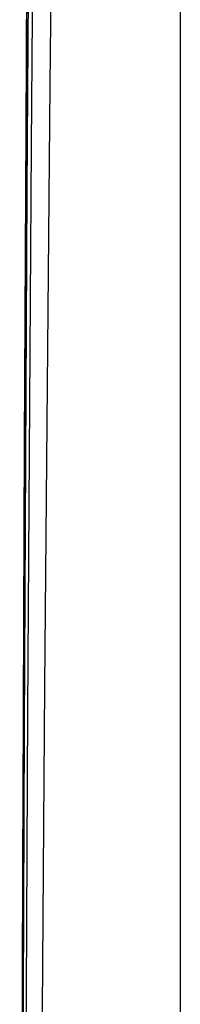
# Model space of a CAD drawing. Header units: metres. Extents: x 209848 to 209928, y 1182430 to 1182563.
# Tile 504 of 656: x 209852.8547 to 209852.9197, y 1182482.3226 to 1182482.7222. Entities that reach past the tile are written whole.
import ezdxf

# ---------------------------------------------------------------- set-up
doc = ezdxf.new("R2010")
doc.units = ezdxf.units.M
doc.header["$MEASUREMENT"] = 0
doc.linetypes.add('DGN Style 2', pattern=[15.036391, 9.021834, -6.014556])
doc.layers.get('0').update_dxf_attribs({"color": 254})

# ---------------------------------------------------------------- blocks, each defined once
blk = doc.blocks.new('*U2')
at = {"color": 40, "linetype": 'Continuous'}
for p, q in [((1.575, -16.3292), (1.575, -16.42785)), ((1.575, -16.42785), (1.575, -16.52647)), ((1.575, -16.52647), (1.575, -16.62506)), ((1.575, -16.62506), (1.575, -16.72362)), ((1.575, -16.72362), (1.575, -16.82216))]:
    blk.add_line(p, q, dxfattribs=at)
blk = doc.blocks.new('*U3')
at = {"color": 40, "linetype": 'Continuous'}
for p, q in [((1.575, -16.3158), (1.575, -16.41483)), ((1.575, -16.41483), (1.575, -16.51384)), ((1.575, -16.51384), (1.575, -16.61283)), ((1.575, -16.61283), (1.575, -16.7118)), ((1.575, -16.7118), (1.575, -16.81076))]:
    blk.add_line(p, q, dxfattribs=at)
blk = doc.blocks.new('*U4')
at = {"color": 40, "linetype": 'Continuous'}
for p, q in [((1.575, -16.24771), (1.575, -16.34692)), ((1.575, -16.34692), (1.575, -16.4461)), ((1.575, -16.4461), (1.575, -16.54524)), ((1.575, -16.54524), (1.575, -16.64434)), ((1.575, -16.64434), (1.575, -16.74341))]:
    blk.add_line(p, q, dxfattribs=at)
blk = doc.blocks.new('*U5')
at = {"color": 40, "linetype": 'Continuous'}
for p, q in [((1.575, -16.32702), (1.575, -16.42632)), ((1.575, -16.42632), (1.575, -16.52558)), ((1.575, -16.52558), (1.575, -16.6248)), ((1.575, -16.6248), (1.575, -16.72399)), ((1.575, -16.72399), (1.575, -16.82314))]:
    blk.add_line(p, q, dxfattribs=at)
blk = doc.blocks.new('*U6')
at = {"color": 40, "linetype": 'Continuous'}
for p, q in [((1.575, -16.33079), (1.575, -16.4314)), ((1.575, -16.4314), (1.575, -16.53209)), ((1.575, -16.53209), (1.575, -16.6328)), ((1.575, -16.6328), (1.575, -16.73357)), ((1.575, -16.73357), (1.575, -16.83437))]:
    blk.add_line(p, q, dxfattribs=at)
blk = doc.blocks.new('*U7')
at = {"color": 40, "linetype": 'Continuous'}
for p, q in [((1.575, -16.28829), (1.575, -16.3875)), ((1.575, -16.3875), (1.575, -16.48669)), ((1.575, -16.48669), (1.575, -16.58588)), ((1.575, -16.58588), (1.575, -16.68504)), ((1.575, -16.68504), (1.575, -16.7842))]:
    blk.add_line(p, q, dxfattribs=at)
blk = doc.blocks.new('*U8')
at = {"color": 40, "linetype": 'Continuous'}
for p, q in [((1.575, -16.2997), (1.575, -16.40005)), ((1.575, -16.40005), (1.575, -16.50042)), ((1.575, -16.50042), (1.575, -16.60086)), ((1.575, -16.60086), (1.575, -16.70132)), ((1.575, -16.70132), (1.575, -16.80185))]:
    blk.add_line(p, q, dxfattribs=at)
blk = doc.blocks.new('*U9')
at = {"color": 40, "linetype": 'Continuous'}
for p, q in [((1.575, -16.31277), (1.575, -16.41326)), ((1.575, -16.41326), (1.575, -16.51379)), ((1.575, -16.51379), (1.575, -16.61431)), ((1.575, -16.61431), (1.575, -16.71487)), ((1.575, -16.71487), (1.575, -16.81544))]:
    blk.add_line(p, q, dxfattribs=at)
blk = doc.blocks.new('ATTEMP')
at = {"color": 5, "linetype": 'Continuous', "flags": 128}
for points in [[(-6.99726, -18.07371), (-6.99688, -17.82962), (-6.99628, -17.58553), (-6.99542, -17.34145), (-6.99428, -17.0974), (-6.99283, -16.85338), (-6.99104, -16.60941), (-6.98888, -16.3655), (-6.98633, -16.12165), (-6.98335, -15.87786), (-6.97992, -15.63416), (-6.97601, -15.39054), (-6.97158, -15.14701), (-6.96662, -14.90357), (-6.9611, -14.66023)], [(-7.00062, -17.98878), (-7.00073, -17.76131), (-7.00065, -17.53347), (-7.00036, -17.30532), (-6.99984, -17.0769), (-6.99904, -16.84823), (-6.99793, -16.61935), (-6.99649, -16.3903), (-6.99467, -16.1611), (-6.99243, -15.93179), (-6.98974, -15.70238), (-6.98656, -15.4729), (-6.98285, -15.24338), (-6.97857, -15.01383), (-6.97367, -14.78428)], [(-7.00097, -17.92735), (-7.00114, -17.71213), (-7.00116, -17.49619), (-7.00101, -17.27961), (-7.00066, -17.06243), (-7.00009, -16.84474), (-6.99927, -16.62658), (-6.99816, -16.40801), (-6.99673, -16.18906), (-6.99494, -15.9698), (-6.99276, -15.75025), (-6.99015, -15.53045), (-6.98707, -15.31044), (-6.98347, -15.09026), (-6.97933, -14.86992), (-6.97458, -14.64948)], [(-7.00092, -17.9913), (-7.00113, -17.79282), (-7.00123, -17.59292), (-7.00121, -17.39175), (-7.00105, -17.18945), (-7.00071, -16.98611), (-7.00019, -16.78184), (-6.99946, -16.57674), (-6.99849, -16.37089), (-6.99725, -16.16435), (-6.99571, -15.9572), (-6.99384, -15.74949), (-6.99161, -15.54128), (-6.98898, -15.33263), (-6.98591, -15.12359), (-6.98236, -14.91419), (-6.9783, -14.70449)], [(-7.00092, -17.99544), (-7.00112, -17.80234), (-7.00123, -17.61108), (-7.00123, -17.42165), (-7.0011, -17.23407), (-7.00085, -17.04832), (-7.00045, -16.86442), (-6.99991, -16.68236), (-6.99921, -16.50214), (-6.99834, -16.32377), (-6.99729, -16.14723), (-6.99606, -15.97229), (-6.9946, -15.79642), (-6.99291, -15.61906), (-6.99094, -15.44035), (-6.98869, -15.26043), (-6.98613, -15.0794), (-6.98322, -14.89737), (-6.97996, -14.71443)], [(-7.00091, -18.00318), (-7.00112, -17.81019), (-7.00123, -17.61903), (-7.00123, -17.42971), (-7.00111, -17.24222), (-7.00086, -17.05657), (-7.00048, -16.87276), (-6.99994, -16.69079), (-6.99924, -16.51066), (-6.99838, -16.33236), (-6.99735, -16.1559), (-6.99613, -15.98127), (-6.99471, -15.80847), (-6.99309, -15.6375), (-6.99127, -15.46836), (-6.98923, -15.30103), (-6.98697, -15.13553), (-6.98447, -14.97184), (-6.98174, -14.80996)], [(-7.00091, -17.99854), (-7.00112, -17.80548), (-7.00123, -17.61426), (-7.00123, -17.42487), (-7.00111, -17.23733), (-7.00085, -17.05162), (-7.00046, -16.86776), (-6.99992, -16.68574), (-6.99922, -16.50555), (-6.99836, -16.3272), (-6.99731, -16.1507), (-6.99608, -15.97602), (-6.99466, -15.80318), (-6.99304, -15.63217), (-6.99121, -15.46299), (-6.98916, -15.29563), (-6.98689, -15.13009), (-6.98438, -14.96637), (-6.98164, -14.80445)], [(-7.00091, -18.00318), (-7.00112, -17.81019), (-7.00123, -17.61903), (-7.00123, -17.42971), (-7.00111, -17.24222), (-7.00086, -17.05657), (-7.00048, -16.87276), (-6.99994, -16.69079), (-6.99924, -16.51066), (-6.99838, -16.33236), (-6.99735, -16.1559), (-6.99613, -15.98127), (-6.99471, -15.80847), (-6.99309, -15.6375), (-6.99127, -15.46836), (-6.98923, -15.30103), (-6.98697, -15.13553), (-6.98447, -14.97184), (-6.98174, -14.80996)]]:
    blk.add_lwpolyline(points, dxfattribs=at)
at = {"color": 3, "linetype": 'Continuous'}
for name in ['*U9', '*U8', '*U7', '*U6', '*U4', '*U5', '*U3', '*U2']:
    blk.add_blockref(name, (-8.51117, 0), dxfattribs=at)

msp = doc.modelspace()

# ---------------------------------------------------------------- block references
at = {"color": 1, "linetype": 'DGN Style 2'}
msp.add_blockref('ATTEMP', (209859.85591, 1182499.06107), dxfattribs=at)

doc.saveas('drawing.dxf')
